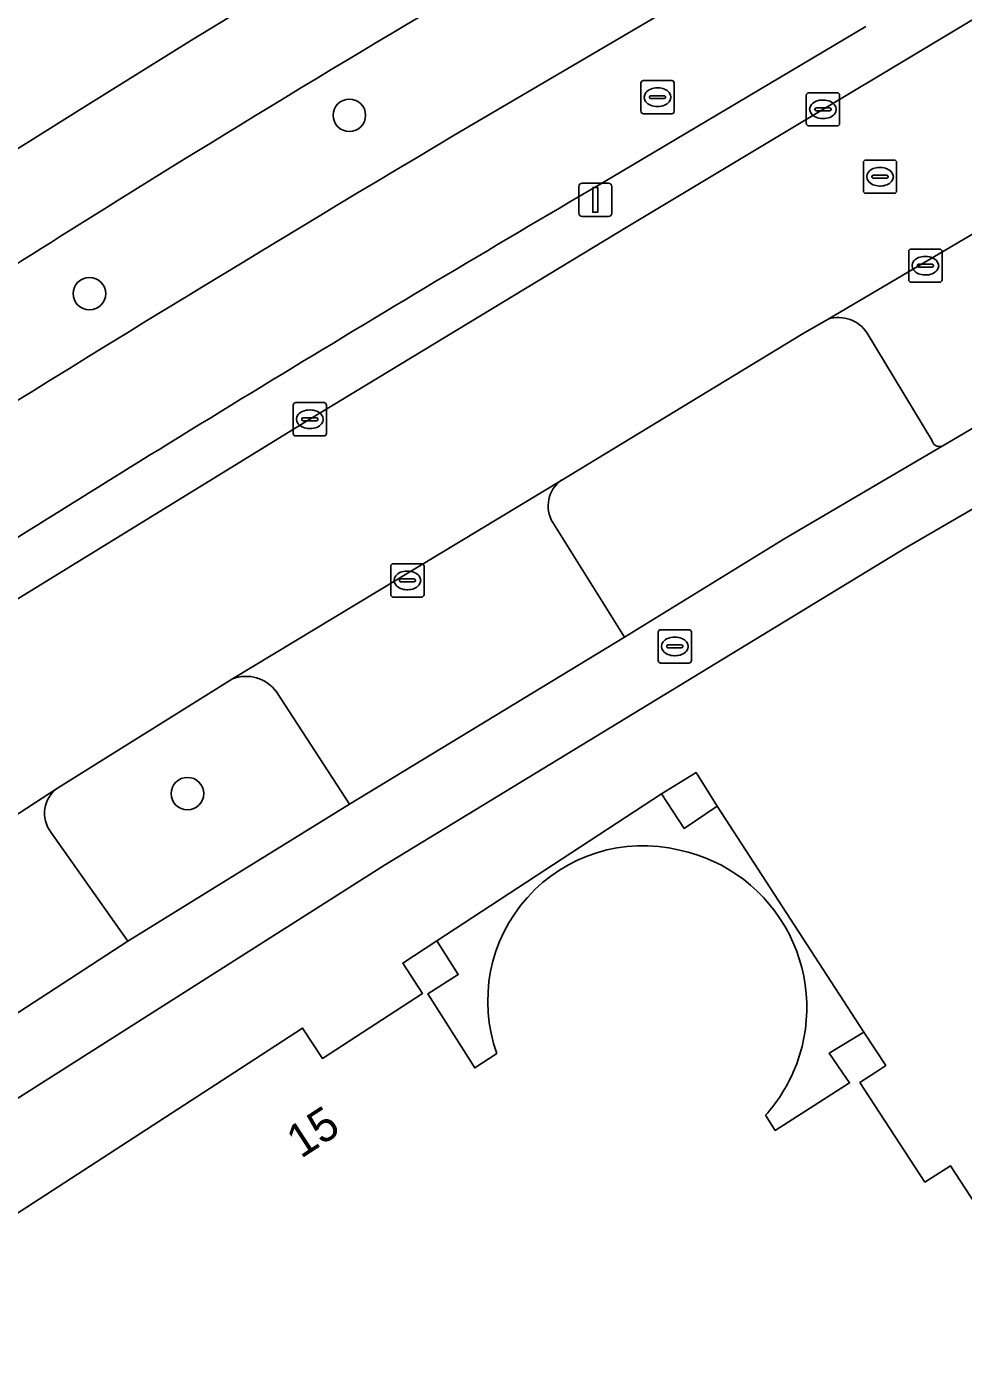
# Model space of a CAD drawing. Extents: x 157793 to 159380, y 380877 to 382313.
# Drawn here: x 159305.17 to 159333.35, y 382241.41 to 382281.47 of the extents above; entities that cross this region are included whole.
import ezdxf

# ---------------------------------------------------------------- set-up
doc = ezdxf.new("R2010")
doc.units = 0
for name, color, linetype in [('IMGEO_Berm_groen', 7, 'Continuous'), ('IMGEO_Boom', 7, 'Continuous'), ('IMGEO_Brandkraan', 7, 'Continuous'), ('IMGEO_Erf', 7, 'Continuous'), ('IMGEO_Fietspad_gesloten', 7, 'Continuous'), ('IMGEO_Groenvoorziening', 7, 'Continuous'), ('IMGEO_Kolk', 7, 'Continuous'), ('IMGEO_Lichtmast', 7, 'Continuous'), ('IMGEO_Pand', 7, 'Continuous'), ('IMGEO_Pand_nummerreeks', 7, 'Continuous'), ('IMGEO_Parkeervlak_open', 7, 'Continuous'), ('IMGEO_Rijbaan_lokaal_open', 7, 'Continuous'), ('IMGEO_Rijbaan_regionaal_gesloten', 7, 'Continuous'), ('IMGEO_Rioolput', 7, 'Continuous'), ('IMGEO_Voetpad_open', 7, 'Continuous')]:
    doc.layers.add(name, color=color, linetype=linetype)

msp = doc.modelspace()

# ---------------------------------------------------------------- linework, layer by layer
at = {"layer": 'IMGEO_Berm_groen'}
for points in [[(159302.76, 382264.747), (159303.325, 382263.881), (159303.623, 382263.459), (159313.692, 382269.649), (159323.259, 382275.451), (159337.517, 382284.018)], [(159319.198, 382278.886), (159327.881, 382283.988)], [(159330.421, 382281.468), (159322.442, 382276.738)]]:
    msp.add_lwpolyline(points, dxfattribs=at)
for centre, radius, start, end in [((159575.344, 381847.272), 505.498, 120.24062, 122.17513), ((159710.092, 381618.253), 767.616, 120.612637, 123.84624), ((159679.523, 381668.478), 705.328, 120.415184, 122.287443), ((159573.743, 381849.82), 502.489, 122.17524, 124.57721)]:
    msp.add_arc(centre, radius, start, end, dxfattribs=at)
at = {"layer": 'IMGEO_Boom'}
for centre in [(159314.881, 382278.798), (159307.06, 382273.43), (159310.009, 382258.381)]:
    msp.add_circle(centre, 0.489, dxfattribs=at)
at = {"layer": 'IMGEO_Brandkraan'}
for p, q in [((159324.171, 382262.386), (159324.171, 382263.238)), ((159324.246, 382263.312), (159325.098, 382263.312)), ((159325.172, 382263.238), (159325.172, 382262.386)), ((159324.43, 382262.806), (159324.43, 382262.818)), ((159324.473, 382262.855), (159324.871, 382262.855)), ((159324.659, 382263.092), (159324.684, 382263.092)), ((159324.914, 382262.818), (159324.914, 382262.806)), ((159324.868, 382262.769), (159324.47, 382262.769)), ((159324.682, 382262.532), (159324.657, 382262.532)), ((159325.098, 382262.312), (159324.246, 382262.312))]:
    msp.add_line(p, q, dxfattribs=at)
for points in [[(159324.171, 382262.386), (159324.171, 382263.238)], [(159324.246, 382263.312), (159325.098, 382263.312)], [(159325.172, 382263.238), (159325.172, 382262.386)], [(159325.098, 382262.312), (159324.246, 382262.312)]]:
    msp.add_lwpolyline(points, dxfattribs=at)
for centre, radius, start, end in [((159324.248, 382263.236), 0.0765, 91.552, 178.448), ((159324.248, 382263.236), 0.0765, 91.552, 178.448), ((159325.096, 382263.236), 0.0765, 1.552, 88.448), ((159325.096, 382263.236), 0.0765, 1.552, 88.448), ((159324.47, 382262.815), 0.0403, 85.8775, 175.7526), ((159324.467, 382262.805), 0.0366, 178.938, 274.7102), ((159324.871, 382262.812), 0.043, 264.8664, 352.4533), ((159324.875, 382262.817), 0.0386, 1.7309, 96.639), ((159324.248, 382262.388), 0.0765, 181.552, 268.448), ((159324.248, 382262.388), 0.0765, 181.552, 268.448), ((159325.096, 382262.388), 0.0765, 271.552, 358.448), ((159325.096, 382262.388), 0.0765, 271.552, 358.448)]:
    msp.add_arc(centre, radius, start, end, dxfattribs=at)
for centre, major_axis, ratio, start_param, end_param in [((159324.658, 382262.812), (-0.387, 0.002), 0.722429, 4.712389, 7.853982), ((159324.683, 382262.812), (-0.39, 0.002), 0.717154, 1.570796, 4.712389)]:
    msp.add_ellipse(centre, major_axis=major_axis, ratio=ratio, start_param=start_param, end_param=end_param, dxfattribs=at)
at = {"layer": 'IMGEO_Erf'}
for points in [[(159326.013, 382205.404), (159328.026, 382209.353), (159332.194, 382216.653), (159325.185, 382208.03), (159324.415, 382209.512), (159333.836, 382222.515), (159342.651, 382233.015), (159358.063, 382245.29), (159355.936, 382250), (159346.528, 382270.838), (159344.581, 382271.575), (159341.605, 382271.577), (159331.607, 382265.772), (159315.941, 382256.23), (159299.584, 382245.833), (159288.209, 382237.987)], [(159327.401, 382248.703), (159327.694, 382248.244), (159329.93, 382249.673), (159329.704, 382250), (159329.315, 382250.564), (159330.363, 382251.201), (159325.951, 382258), (159324.952, 382257.333), (159324.271, 382258.37), (159317.515, 382253.949), (159318.156, 382252.933), (159317.239, 382252.354), (159318.655, 382250.124), (159319.32, 382250.559)]]:
    msp.add_lwpolyline(points, dxfattribs=at)
msp.add_lwpolyline([(159303.352, 382238.788), (159300.626, 382242.979), (159311.433, 382250), (159313.473, 382251.325), (159314.068, 382250.41), (159317.084, 382252.368), (159316.491, 382253.281), (159317.515, 382253.949), (159324.271, 382258.37), (159325.312, 382259.015), (159325.951, 382258), (159330.363, 382251.201), (159331.021, 382250.202), (159330.718, 382250), (159330.24, 382249.682), (159332.197, 382246.688), (159332.965, 382247.178), (159339.82, 382236.676), (159336.591, 382232.859), (159319.981, 382213.224)], close=True, dxfattribs=at)
for centre, radius, start, end in [((159323.717, 382252.14), 4.673, 76.485, 199.7747), ((159323.798, 382251.944), 4.846, 336.3519, 77.9586), ((159323.801, 382251.942), 4.843, 318.0281, 336.3631)]:
    msp.add_arc(centre, radius, start, end, dxfattribs=at)
at = {"layer": 'IMGEO_Fietspad_gesloten'}
for points in [[(159327.881, 382283.988), (159319.198, 382278.886)], [(159322.442, 382276.738), (159330.421, 382281.468)]]:
    msp.add_lwpolyline(points, dxfattribs=at)
for centre, radius, start, end in [((159710.092, 381618.253), 767.616, 120.612637, 123.84624), ((159679.523, 381668.478), 705.328, 120.415184, 122.287443)]:
    msp.add_arc(centre, radius, start, end, dxfattribs=at)
at = {"layer": 'IMGEO_Groenvoorziening'}
for points in [[(159311.36, 382261.834), (159306.101, 382258.549)], [(159314.88, 382258.059), (159312.689, 382261.443)], [(159305.899, 382257.223), (159308.214, 382253.94), (159314.88, 382258.059)]]:
    msp.add_lwpolyline(points, dxfattribs=at)
for centre, radius, start, end in [((159311.771, 382260.777), 1.134, 35.9674, 111.2442), ((159306.638, 382257.789), 0.931, 125.2535, 217.4231)]:
    msp.add_arc(centre, radius, start, end, dxfattribs=at)
at = {"layer": 'IMGEO_Kolk'}
for p, q in [((159328.629, 382278.553), (159328.629, 382279.405)), ((159328.704, 382279.479), (159329.556, 382279.479)), ((159329.117, 382279.259), (159329.142, 382279.259)), ((159329.63, 382279.405), (159329.63, 382278.553)), ((159328.888, 382278.973), (159328.888, 382278.985)), ((159329.326, 382278.936), (159328.928, 382278.936)), ((159328.931, 382279.022), (159329.329, 382279.022)), ((159329.372, 382278.985), (159329.372, 382278.973)), ((159329.556, 382278.479), (159328.704, 382278.479)), ((159329.14, 382278.699), (159329.115, 382278.699)), ((159331.71, 382273.846), (159331.71, 382274.698)), ((159331.785, 382274.772), (159332.637, 382274.772)), ((159332.198, 382274.552), (159332.223, 382274.552)), ((159332.711, 382274.698), (159332.711, 382273.846)), ((159331.969, 382274.266), (159331.969, 382274.278)), ((159332.407, 382274.229), (159332.009, 382274.229)), ((159332.012, 382274.315), (159332.41, 382274.315)), ((159332.453, 382274.278), (159332.453, 382274.266)), ((159332.637, 382273.772), (159331.785, 382273.772)), ((159332.221, 382273.992), (159332.196, 382273.992)), ((159313.191, 382269.223), (159313.191, 382270.075)), ((159313.266, 382270.149), (159314.118, 382270.149)), ((159314.192, 382270.075), (159314.192, 382269.223)), ((159313.45, 382269.643), (159313.45, 382269.655)), ((159313.888, 382269.606), (159313.49, 382269.606)), ((159313.493, 382269.692), (159313.891, 382269.692)), ((159313.679, 382269.929), (159313.704, 382269.929)), ((159313.934, 382269.655), (159313.934, 382269.643)), ((159313.702, 382269.369), (159313.677, 382269.369)), ((159314.118, 382269.149), (159313.266, 382269.149)), ((159316.125, 382264.373), (159316.125, 382265.225)), ((159316.2, 382265.299), (159317.052, 382265.299)), ((159317.126, 382265.225), (159317.126, 382264.373)), ((159316.384, 382264.793), (159316.384, 382264.805)), ((159316.427, 382264.842), (159316.825, 382264.842)), ((159316.613, 382265.079), (159316.638, 382265.079)), ((159316.868, 382264.805), (159316.868, 382264.793)), ((159316.822, 382264.756), (159316.424, 382264.756)), ((159316.636, 382264.519), (159316.611, 382264.519)), ((159317.052, 382264.299), (159316.2, 382264.299))]:
    msp.add_line(p, q, dxfattribs=at)
for points in [[(159328.629, 382278.553), (159328.629, 382279.405)], [(159328.704, 382279.479), (159329.556, 382279.479)], [(159329.63, 382279.405), (159329.63, 382278.553)], [(159329.556, 382278.479), (159328.704, 382278.479)], [(159331.71, 382273.846), (159331.71, 382274.698)], [(159331.785, 382274.772), (159332.637, 382274.772)], [(159332.711, 382274.698), (159332.711, 382273.846)], [(159332.637, 382273.772), (159331.785, 382273.772)], [(159313.191, 382269.223), (159313.191, 382270.075)], [(159313.266, 382270.149), (159314.118, 382270.149)], [(159314.192, 382270.075), (159314.192, 382269.223)], [(159314.118, 382269.149), (159313.266, 382269.149)], [(159316.125, 382264.373), (159316.125, 382265.225)], [(159316.2, 382265.299), (159317.052, 382265.299)], [(159317.126, 382265.225), (159317.126, 382264.373)], [(159317.052, 382264.299), (159316.2, 382264.299)]]:
    msp.add_lwpolyline(points, dxfattribs=at)
for centre, radius, start, end in [((159328.706, 382279.403), 0.0765, 91.552, 178.448), ((159328.706, 382279.403), 0.0765, 91.552, 178.448), ((159329.554, 382279.403), 0.0765, 1.552, 88.448), ((159329.554, 382279.403), 0.0765, 1.552, 88.448), ((159328.928, 382278.982), 0.0403, 85.8775, 175.7526), ((159328.925, 382278.972), 0.0366, 178.938, 274.7102), ((159329.329, 382278.979), 0.043, 264.8664, 352.4533), ((159329.333, 382278.984), 0.0386, 1.7309, 96.639), ((159328.706, 382278.555), 0.0765, 181.552, 268.448), ((159328.706, 382278.555), 0.0765, 181.552, 268.448), ((159329.554, 382278.555), 0.0765, 271.552, 358.448), ((159329.554, 382278.555), 0.0765, 271.552, 358.448), ((159331.787, 382274.696), 0.0765, 91.552, 178.448), ((159331.787, 382274.696), 0.0765, 91.552, 178.448), ((159332.635, 382274.696), 0.0765, 1.552, 88.448), ((159332.635, 382274.696), 0.0765, 1.552, 88.448), ((159332.009, 382274.275), 0.0403, 85.8775, 175.7526), ((159332.006, 382274.265), 0.0366, 178.938, 274.7102), ((159332.41, 382274.272), 0.043, 264.8664, 352.4533), ((159332.414, 382274.277), 0.0386, 1.7309, 96.639), ((159331.787, 382273.848), 0.0765, 181.552, 268.448), ((159331.787, 382273.848), 0.0765, 181.552, 268.448), ((159332.635, 382273.848), 0.0765, 271.552, 358.448), ((159332.635, 382273.848), 0.0765, 271.552, 358.448), ((159313.268, 382270.073), 0.0765, 91.552, 178.448), ((159313.268, 382270.073), 0.0765, 91.552, 178.448), ((159314.116, 382270.073), 0.0765, 1.552, 88.448), ((159314.116, 382270.073), 0.0765, 1.552, 88.448), ((159313.49, 382269.652), 0.0403, 85.8775, 175.7526), ((159313.487, 382269.642), 0.0366, 178.938, 274.7102), ((159313.891, 382269.649), 0.043, 264.8664, 352.4533), ((159313.895, 382269.654), 0.0386, 1.7309, 96.639), ((159313.268, 382269.225), 0.0765, 181.552, 268.448), ((159313.268, 382269.225), 0.0765, 181.552, 268.448), ((159314.116, 382269.225), 0.0765, 271.552, 358.448), ((159314.116, 382269.225), 0.0765, 271.552, 358.448), ((159316.202, 382265.223), 0.0765, 91.552, 178.448), ((159316.202, 382265.223), 0.0765, 91.552, 178.448), ((159317.05, 382265.223), 0.0765, 1.552, 88.448), ((159317.05, 382265.223), 0.0765, 1.552, 88.448), ((159316.424, 382264.802), 0.0403, 85.8775, 175.7526), ((159316.421, 382264.792), 0.0366, 178.938, 274.7102), ((159316.825, 382264.799), 0.043, 264.8664, 352.4533), ((159316.829, 382264.804), 0.0386, 1.7309, 96.639), ((159316.202, 382264.375), 0.0765, 181.552, 268.448), ((159316.202, 382264.375), 0.0765, 181.552, 268.448), ((159317.05, 382264.375), 0.0765, 271.552, 358.448), ((159317.05, 382264.375), 0.0765, 271.552, 358.448)]:
    msp.add_arc(centre, radius, start, end, dxfattribs=at)
for centre, major_axis, ratio, start_param, end_param in [((159329.116, 382278.979), (-0.387, 0.002), 0.722429, 4.712389, 7.853982), ((159329.141, 382278.979), (-0.39, 0.002), 0.717154, 1.570796, 4.712389), ((159332.197, 382274.272), (-0.387, 0.002), 0.722429, 4.712389, 7.853982), ((159332.222, 382274.272), (-0.39, 0.002), 0.717154, 1.570796, 4.712389), ((159313.678, 382269.649), (-0.387, 0.002), 0.722429, 4.712389, 7.853982), ((159313.703, 382269.649), (-0.39, 0.002), 0.717154, 1.570796, 4.712389), ((159316.612, 382264.799), (-0.387, 0.002), 0.722429, 4.712389, 7.853982), ((159316.637, 382264.799), (-0.39, 0.002), 0.717154, 1.570796, 4.712389)]:
    msp.add_ellipse(centre, major_axis=major_axis, ratio=ratio, start_param=start_param, end_param=end_param, dxfattribs=at)
at = {"layer": 'IMGEO_Lichtmast'}
for p, q in [((159321.785, 382275.855), (159321.785, 382276.655)), ((159321.785, 382276.655), (159321.785, 382275.855)), ((159321.885, 382276.755), (159322.675, 382276.755)), ((159322.675, 382276.755), (159321.885, 382276.755)), ((159322.775, 382276.655), (159322.775, 382275.855)), ((159322.775, 382275.855), (159322.775, 382276.655)), ((159322.675, 382275.755), (159321.885, 382275.755)), ((159321.885, 382275.755), (159322.675, 382275.755))]:
    msp.add_line(p, q, dxfattribs=at)
msp.add_lwpolyline([(159322.205, 382276.63), (159322.355, 382276.63), (159322.355, 382275.88), (159322.205, 382275.88), (159322.205, 382276.63)], dxfattribs=at)
for centre, start, end in [((159321.885, 382276.655), 90, 180), ((159321.885, 382276.655), 90, 180), ((159322.675, 382276.655), 0, 90), ((159322.675, 382276.655), 360, 90), ((159321.885, 382275.855), 180, 270), ((159321.885, 382275.855), 180, 270), ((159322.675, 382275.855), 270, 0), ((159322.675, 382275.855), 270, 0)]:
    msp.add_arc(centre, 0.1, start, end, dxfattribs=at)
at = {"layer": 'IMGEO_Pand'}
msp.add_lwpolyline([(159325.951, 382258), (159325.312, 382259.015), (159324.271, 382258.37), (159324.952, 382257.333)], close=True, dxfattribs=at)
for points in [[(159319.32, 382250.559), (159318.655, 382250.124), (159317.239, 382252.354), (159318.156, 382252.933), (159317.515, 382253.949), (159316.491, 382253.281), (159317.084, 382252.368), (159314.068, 382250.41), (159313.473, 382251.325), (159311.433, 382250), (159300.626, 382242.979), (159303.352, 382238.788)], [(159339.82, 382236.676), (159332.965, 382247.178), (159332.197, 382246.688), (159330.24, 382249.682), (159330.718, 382250), (159331.021, 382250.202), (159330.363, 382251.201), (159329.315, 382250.564), (159329.704, 382250), (159329.93, 382249.673), (159327.694, 382248.244), (159327.401, 382248.703)]]:
    msp.add_lwpolyline(points, dxfattribs=at)
for centre, radius, start, end in [((159323.717, 382252.14), 4.673, 76.485, 199.7747), ((159323.798, 382251.944), 4.846, 336.3519, 77.9586), ((159323.801, 382251.942), 4.843, 318.0281, 336.3631)]:
    msp.add_arc(centre, radius, start, end, dxfattribs=at)
at = {"layer": 'IMGEO_Parkeervlak_open'}
for points in [[(159339.295, 382278.566), (159329.287, 382272.665)], [(159332.715, 382268.839), (159340.985, 382273.705)], [(159330.457, 382272.24), (159332.404, 382269.019)], [(159321.27, 382267.821), (159311.36, 382261.834)], [(159312.689, 382261.443), (159314.88, 382258.059), (159323.162, 382263.086), (159321, 382266.541)], [(159306.101, 382258.549), (159296.168, 382252.073)], [(159297.439, 382251.783), (159299.724, 382248.41), (159308.214, 382253.94), (159305.899, 382257.223)]]:
    msp.add_lwpolyline(points, dxfattribs=at)
for centre, radius, start, end in [((159329.595, 382271.69), 1.023, 32.5566, 107.5165), ((159332.643, 382269.073), 0.245, 192.6609, 287.2165), ((159321.815, 382267.038), 0.954, 124.813, 211.3645), ((159311.771, 382260.777), 1.134, 35.9674, 111.2442), ((159306.638, 382257.789), 0.931, 125.2535, 217.4231)]:
    msp.add_arc(centre, radius, start, end, dxfattribs=at)
at = {"layer": 'IMGEO_Rijbaan_lokaal_open'}
msp.add_lwpolyline([(159241.824, 382210.118), (159244.441, 382212.347), (159254.201, 382220.57), (159256.658, 382222.655), (159265.854, 382230.087), (159269.146, 382232.731), (159278.548, 382239.859), (159280.328, 382241.144), (159290.171, 382247.975), (159296.168, 382252.073), (159306.101, 382258.549), (159311.36, 382261.834), (159321.27, 382267.821), (159328.536, 382272.235), (159329.287, 382272.665), (159339.295, 382278.566), (159340.354, 382279.188), (159337.517, 382284.018), (159323.259, 382275.451), (159313.692, 382269.649), (159303.623, 382263.459), (159301.513, 382262.162), (159286.196, 382251.896), (159285.068, 382251.14)], dxfattribs=at)
at = {"layer": 'IMGEO_Rijbaan_regionaal_gesloten'}
for points in [[(159320.759, 382283.981), (159341.492, 382295.519), (159339.762, 382298.525), (159337.817, 382297.384), (159330.831, 382293.387), (159323.803, 382289.285), (159320.551, 382287.293), (159313.731, 382283.253), (159310.135, 382281.065), (159306.915, 382279.054), (159303.43, 382276.878), (159300.038, 382274.759), (159297.261, 382272.958), (159296.683, 382272.583), (159293.344, 382270.382), (159289.97, 382268.158), (159286.629, 382265.884), (159283.255, 382263.617), (159280.043, 382261.303), (159276.793, 382259.043)], [(159276.793, 382259.043), (159280.043, 382261.303), (159283.255, 382263.617), (159286.629, 382265.884), (159289.97, 382268.158), (159293.344, 382270.382), (159296.683, 382272.583), (159297.261, 382272.958), (159300.038, 382274.759), (159303.43, 382276.878), (159306.915, 382279.054), (159310.135, 382281.065), (159313.731, 382283.253), (159320.551, 382287.293), (159323.803, 382289.285), (159330.831, 382293.387), (159337.817, 382297.384), (159339.762, 382298.525)]]:
    msp.add_lwpolyline(points, dxfattribs=at)
for centre, radius, start, end in [((159575.344, 381847.272), 505.498, 120.24062, 122.17513), ((159573.743, 381849.82), 502.489, 122.17524, 124.57721)]:
    msp.add_arc(centre, radius, start, end, dxfattribs=at)
at = {"layer": 'IMGEO_Rioolput'}
for p, q in [((159323.652, 382278.918), (159323.652, 382279.77)), ((159323.727, 382279.844), (159324.579, 382279.844)), ((159324.14, 382279.624), (159324.165, 382279.624)), ((159324.653, 382279.77), (159324.653, 382278.918)), ((159323.911, 382279.338), (159323.911, 382279.35)), ((159324.349, 382279.301), (159323.951, 382279.301)), ((159323.954, 382279.387), (159324.352, 382279.387)), ((159324.395, 382279.35), (159324.395, 382279.338)), ((159324.579, 382278.844), (159323.727, 382278.844)), ((159324.163, 382279.064), (159324.138, 382279.064)), ((159330.345, 382276.524), (159330.345, 382277.376)), ((159330.42, 382277.45), (159331.272, 382277.45)), ((159330.833, 382277.23), (159330.858, 382277.23)), ((159331.346, 382277.376), (159331.346, 382276.524)), ((159330.604, 382276.944), (159330.604, 382276.956)), ((159331.042, 382276.907), (159330.644, 382276.907)), ((159330.647, 382276.993), (159331.045, 382276.993)), ((159331.088, 382276.956), (159331.088, 382276.944)), ((159331.272, 382276.45), (159330.42, 382276.45)), ((159330.856, 382276.67), (159330.831, 382276.67))]:
    msp.add_line(p, q, dxfattribs=at)
for points in [[(159323.652, 382278.918), (159323.652, 382279.77)], [(159323.727, 382279.844), (159324.579, 382279.844)], [(159324.653, 382279.77), (159324.653, 382278.918)], [(159324.579, 382278.844), (159323.727, 382278.844)], [(159330.345, 382276.524), (159330.345, 382277.376)], [(159330.42, 382277.45), (159331.272, 382277.45)], [(159331.346, 382277.376), (159331.346, 382276.524)], [(159331.272, 382276.45), (159330.42, 382276.45)]]:
    msp.add_lwpolyline(points, dxfattribs=at)
for centre, radius, start, end in [((159323.729, 382279.768), 0.0765, 91.552, 178.448), ((159323.729, 382279.768), 0.0765, 91.552, 178.448), ((159324.577, 382279.768), 0.0765, 1.552, 88.448), ((159324.577, 382279.768), 0.0765, 1.552, 88.448), ((159323.951, 382279.347), 0.0403, 85.8775, 175.7526), ((159323.948, 382279.337), 0.0366, 178.938, 274.7102), ((159324.352, 382279.344), 0.043, 264.8664, 352.4533), ((159324.356, 382279.349), 0.0386, 1.7309, 96.639), ((159323.729, 382278.92), 0.0765, 181.552, 268.448), ((159323.729, 382278.92), 0.0765, 181.552, 268.448), ((159324.577, 382278.92), 0.0765, 271.552, 358.448), ((159324.577, 382278.92), 0.0765, 271.552, 358.448), ((159330.422, 382277.374), 0.0765, 91.552, 178.448), ((159330.422, 382277.374), 0.0765, 91.552, 178.448), ((159331.27, 382277.374), 0.0765, 1.552, 88.448), ((159331.27, 382277.374), 0.0765, 1.552, 88.448), ((159330.644, 382276.953), 0.0403, 85.8775, 175.7526), ((159330.641, 382276.943), 0.0366, 178.938, 274.7102), ((159331.045, 382276.95), 0.043, 264.8664, 352.4533), ((159331.049, 382276.955), 0.0386, 1.7309, 96.639), ((159330.422, 382276.526), 0.0765, 181.552, 268.448), ((159330.422, 382276.526), 0.0765, 181.552, 268.448), ((159331.27, 382276.526), 0.0765, 271.552, 358.448), ((159331.27, 382276.526), 0.0765, 271.552, 358.448)]:
    msp.add_arc(centre, radius, start, end, dxfattribs=at)
for centre, major_axis, ratio, start_param, end_param in [((159324.139, 382279.344), (-0.387, 0.002), 0.722429, 4.712389, 7.853982), ((159324.164, 382279.344), (-0.39, 0.002), 0.717154, 1.570796, 4.712389), ((159330.832, 382276.95), (-0.387, 0.002), 0.722429, 4.712389, 7.853982), ((159330.857, 382276.95), (-0.39, 0.002), 0.717154, 1.570796, 4.712389)]:
    msp.add_ellipse(centre, major_axis=major_axis, ratio=ratio, start_param=start_param, end_param=end_param, dxfattribs=at)
at = {"layer": 'IMGEO_Voetpad_open'}
for points in [[(159340.985, 382273.705), (159332.715, 382268.839), (159327.987, 382266.064), (159323.162, 382263.086), (159314.88, 382258.059), (159308.214, 382253.94), (159299.724, 382248.41), (159297.159, 382246.648), (159292.186, 382243.456), (159283.908, 382237.483), (159281.567, 382235.774), (159277.166, 382232.525), (159272.073, 382228.618), (159268.388, 382225.644), (159264.514, 382222.561), (159260.613, 382219.315), (159257.41, 382216.79), (159247.704, 382208.47), (159243.103, 382204.573), (159228.838, 382192.139), (159228.462, 382192.558)], [(159288.209, 382237.987), (159299.584, 382245.833), (159315.941, 382256.23), (159331.607, 382265.772), (159341.605, 382271.577), (159344.561, 382273.439)], [(159329.287, 382272.665), (159328.536, 382272.235), (159321.27, 382267.821)], [(159332.404, 382269.019), (159330.457, 382272.24)], [(159321, 382266.541), (159323.162, 382263.086), (159327.987, 382266.064), (159332.715, 382268.839)]]:
    msp.add_lwpolyline(points, dxfattribs=at)
for centre, radius, start, end in [((159329.595, 382271.69), 1.023, 32.5566, 107.5165), ((159332.643, 382269.073), 0.245, 192.6609, 287.2165), ((159321.815, 382267.038), 0.954, 124.813, 211.3645)]:
    msp.add_arc(centre, radius, start, end, dxfattribs=at)

# ---------------------------------------------------------------- texts
at = {"layer": 'IMGEO_Pand_nummerreeks'}
msp.add_text('15', height=1, rotation=33.0052, dxfattribs=at).set_placement((159313.422, 382247.381))

doc.saveas('drawing.dxf')
